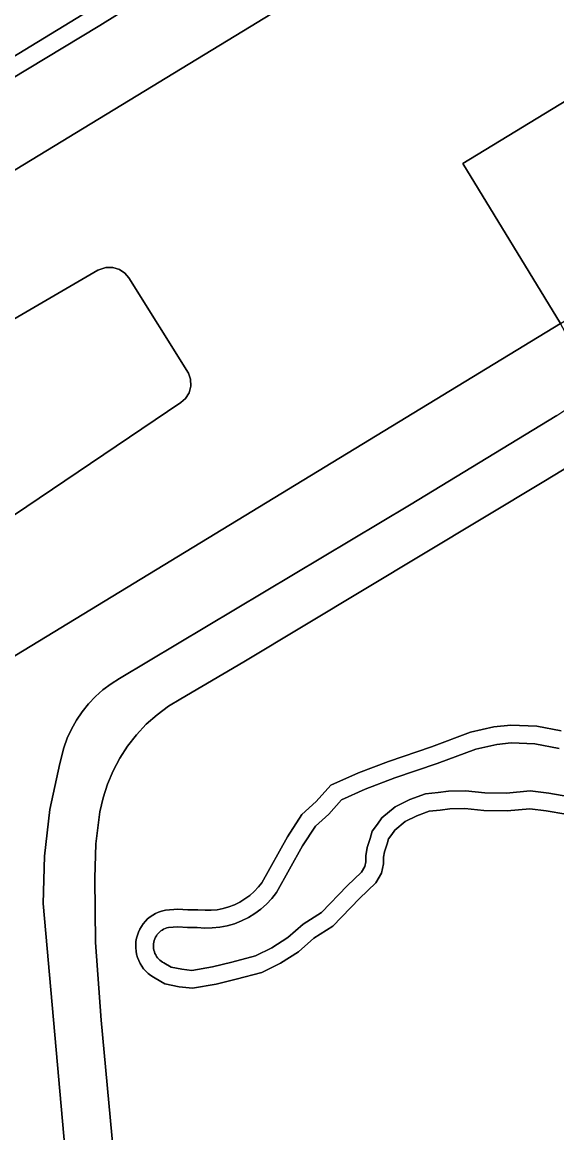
# Model space of a CAD drawing. Extents: x 158132 to 159664, y 385256 to 387218.
# Drawn here: x 158434.2 to 158472.6, y 386648.1 to 386727.8 of the extents above; entities that cross this region are included whole.
import ezdxf

# ---------------------------------------------------------------- set-up
doc = ezdxf.new("R2010")
doc.units = 0
for name, color, linetype in [('IMGEO_Erf', 7, 'Continuous'), ('IMGEO_Groenvoorziening', 7, 'Continuous'), ('IMGEO_Meer_plas_ven_vijver', 7, 'Continuous'), ('IMGEO_Oever', 7, 'Continuous'), ('IMGEO_Pand', 7, 'Continuous'), ('IMGEO_Rijbaan_lokaal_gesloten', 7, 'Continuous'), ('IMGEO_Voetpad_open', 7, 'Continuous'), ('IMGEO_Waterloop', 7, 'Continuous')]:
    doc.layers.add(name, color=color, linetype=linetype)

msp = doc.modelspace()

# ---------------------------------------------------------------- linework, layer by layer
at = {"layer": 'IMGEO_Erf'}
msp.add_lwpolyline([(158422.914, 386688.129), (158431.753, 386691.184), (158445.629, 386700.537), (158445.964, 386700.837), (158446.22, 386701.246), (158446.347, 386701.727), (158446.327, 386702.217), (158446.177, 386702.654), (158441.906, 386709.487), (158441.618, 386709.832), (158441.217, 386710.101), (158440.741, 386710.245), (158440.251, 386710.241), (158439.68, 386710.038), (158417.137, 386696.909), (158416.835, 386696.399), (158416.725, 386695.947), (158416.764, 386695.333), (158416.99, 386694.797), (158421.067, 386688.675), (158421.35, 386688.392), (158421.71, 386688.177), (158422.393, 386688.039)], close=True, dxfattribs=at)
at = {"layer": 'IMGEO_Groenvoorziening'}
for points in [[(158362.737, 386712.02), (158371.492, 386715.419), (158377.771, 386718.995), (158384.808, 386720.295), (158390.816, 386717.546), (158394.037, 386713.374), (158395.369, 386709.952), (158395.873, 386708.657), (158514.152, 386778.643), (158514.767, 386778.643), (158515.53, 386778.643), (158516.791, 386776.826), (158516.908, 386775.918), (158516.446, 386775.328), (158439.816, 386727.609), (158388.576, 386696.696), (158382.53, 386691.588), (158378.957, 386684.545), (158378.055, 386675.825), (158383.109, 386619.965)], [(158474.849, 386702.587), (158472.879, 386706.215), (158420.093, 386674.064), (158404.591, 386699.515), (158523.53, 386771.958), (158539.032, 386746.507), (158489.447, 386716.307), (158490.659, 386714.179)], [(158484.978, 386702.928), (158471.675, 386694.875), (158450.156, 386681.913), (158445.631, 386679.278), (158444.75, 386678.739), (158443.921, 386678.125), (158443.149, 386677.439), (158442.442, 386676.686), (158441.805, 386675.874), (158441.242, 386675.009), (158440.759, 386674.096), (158440.359, 386673.144), (158440.046, 386672.161), (158439.821, 386671.153), (158439.534, 386668.847), (158439.459, 386666.389), (158439.503, 386661.778), (158439.91, 386656.204), (158443.511, 386617.236)], [(158435.831, 386667.965), (158436.227, 386671.326), (158436.938, 386674.635), (158437.222, 386675.757), (158437.47, 386676.439), (158437.773, 386677.099), (158438.13, 386677.732), (158438.537, 386678.333), (158438.993, 386678.898), (158439.495, 386679.424), (158440.038, 386679.906), (158440.619, 386680.341), (158441.234, 386680.727), (158462.049, 386693.171), (158472.616, 386699.615)], [(158473.271, 386670.985), (158471.849, 386671.238), (158470.68, 386671.376), (158469.047, 386671.228), (158467.382, 386671.256), (158466.016, 386671.382), (158464.935, 386671.381), (158464.254, 386671.271), (158463.461, 386671.202), (158462.568, 386670.879), (158461.72, 386670.453), (158461.001, 386669.847), (158460.764, 386669.523), (158460.532, 386669.206), (158460.438, 386668.861), (158460.242, 386668.288), (158460.176, 386667.896), (158460.188, 386667.419), (158460.023, 386666.753), (158459.621, 386666.045), (158458.465, 386664.933), (158456.539, 386662.937), (158455.174, 386662.076), (158454.084, 386661.106), (158452.791, 386660.288), (158451.443, 386659.626), (158449.611, 386659.138), (158448.162, 386658.793), (158446.466, 386658.487), (158445.5, 386658.601), (158444.477, 386658.804), (158443.796, 386659.201), (158443.659, 386659.275), (158443.466, 386659.403), (158443.281, 386659.551), (158443.114, 386659.712), (158442.96, 386659.887), (158442.824, 386660.076), (158442.705, 386660.273), (158442.604, 386660.48), (158442.52, 386660.699), (158442.457, 386660.926), (158442.415, 386661.151), (158442.392, 386661.381), (158442.39, 386661.613), (158442.408, 386661.843), (158442.447, 386662.078), (158442.507, 386662.299), (158442.583, 386662.515), (158442.682, 386662.729), (158442.799, 386662.932), (158442.932, 386663.12), (158443.081, 386663.299), (158443.246, 386663.462), (158443.422, 386663.609), (158443.615, 386663.743), (158443.816, 386663.857), (158444.027, 386663.954), (158444.246, 386664.031), (158444.533, 386664.105), (158445.407, 386664.16), (158446.135, 386664.116), (158446.838, 386664.127), (158447.385, 386664.083), (158447.815, 386664.087), (158448.242, 386664.129), (158448.665, 386664.211), (158449.08, 386664.33), (158449.479, 386664.484), (158449.865, 386664.675), (158450.232, 386664.9), (158450.576, 386665.156), (158450.897, 386665.443), (158451.192, 386665.758), (158451.432, 386666.067), (158453.286, 386669.371), (158454.323, 386670.954), (158455.334, 386671.885), (158456.384, 386673.075), (158458.388, 386673.951), (158460.547, 386674.777), (158463.612, 386675.829), (158466.432, 386676.884), (158468.096, 386677.254), (158469.309, 386677.387), (158471.177, 386677.301), (158472.919, 386676.98)], [(158438.724, 386631.159), (158435.755, 386664.582), (158435.831, 386667.965)]]:
    msp.add_lwpolyline(points, dxfattribs=at)
msp.add_arc((158469.246, 386705.461), 6.748, 299.96112, 323.0843, dxfattribs=at)
at = {"layer": 'IMGEO_Meer_plas_ven_vijver'}
msp.add_lwpolyline([(158472.79, 386675.713), (158471.032, 386676.037), (158469.349, 386676.114), (158468.303, 386676), (158466.794, 386675.664), (158464.04, 386674.634), (158460.98, 386673.584), (158458.87, 386672.776), (158457.15, 386672.024), (158456.242, 386670.996), (158455.299, 386670.127), (158454.372, 386668.712), (158452.492, 386665.362), (158452.158, 386664.933), (158451.786, 386664.535), (158451.38, 386664.172), (158450.944, 386663.847), (158450.479, 386663.563), (158449.991, 386663.321), (158449.484, 386663.125), (158448.96, 386662.975), (158448.426, 386662.872), (158447.884, 386662.818), (158447.339, 386662.813), (158446.797, 386662.857), (158446.107, 386662.846), (158445.408, 386662.888), (158444.733, 386662.846), (158444.617, 386662.816), (158444.504, 386662.776), (158444.395, 386662.726), (158444.291, 386662.667), (158444.193, 386662.599), (158444.101, 386662.522), (158444.016, 386662.438), (158443.939, 386662.346), (158443.87, 386662.248), (158443.81, 386662.144), (158443.76, 386662.036), (158443.72, 386661.923), (158443.689, 386661.807), (158443.669, 386661.689), (158443.66, 386661.57), (158443.661, 386661.45), (158443.673, 386661.331), (158443.695, 386661.213), (158443.727, 386661.098), (158443.77, 386660.986), (158443.822, 386660.879), (158443.884, 386660.776), (158443.954, 386660.679), (158444.033, 386660.589), (158444.119, 386660.506), (158444.213, 386660.431), (158444.313, 386660.365), (158444.418, 386660.308), (158444.933, 386660.008), (158445.698, 386659.856), (158446.427, 386659.77), (158447.902, 386660.036), (158449.3, 386660.369), (158450.996, 386660.821), (158452.17, 386661.397), (158453.317, 386662.123), (158454.408, 386663.094), (158455.732, 386663.929), (158457.568, 386665.832), (158458.608, 386666.832), (158458.833, 386667.228), (158458.915, 386667.558), (158458.904, 386667.985), (158459.007, 386668.6), (158459.224, 386669.234), (158459.369, 386669.766), (158459.739, 386670.272), (158460.066, 386670.719), (158461.016, 386671.52), (158462.066, 386672.047), (158463.185, 386672.452), (158464.098, 386672.532), (158464.833, 386672.65), (158466.074, 386672.652), (158467.451, 386672.524), (158469, 386672.498), (158470.697, 386672.652), (158472.035, 386672.494), (158473.56, 386672.223)], dxfattribs=at)
at = {"layer": 'IMGEO_Oever'}
for points in [[(158395.873, 386708.657), (158396.6, 386706.787), (158394.615, 386701.798), (158388.576, 386696.696), (158439.816, 386727.609), (158516.446, 386775.328), (158516.908, 386775.918), (158516.791, 386776.826), (158515.53, 386778.643), (158514.767, 386778.643), (158514.152, 386778.643)], [(158514.746, 386778.267), (158516.446, 386775.958), (158399.89, 386704.807), (158400.725, 386709.185), (158417.595, 386718.705), (158456.025, 386742.248)]]:
    msp.add_lwpolyline(points, close=True, dxfattribs=at)
for points in [[(158472.919, 386676.98), (158471.177, 386677.301), (158469.309, 386677.387), (158468.096, 386677.254), (158466.432, 386676.884), (158463.612, 386675.829), (158460.547, 386674.777), (158458.388, 386673.951), (158456.384, 386673.075), (158455.334, 386671.885), (158454.323, 386670.954), (158453.286, 386669.371), (158451.432, 386666.067), (158451.192, 386665.758), (158450.897, 386665.443), (158450.576, 386665.156), (158450.232, 386664.9), (158449.865, 386664.675), (158449.479, 386664.484), (158449.08, 386664.33), (158448.665, 386664.211), (158448.242, 386664.129), (158447.815, 386664.087), (158447.385, 386664.083), (158446.838, 386664.127), (158446.135, 386664.116), (158445.407, 386664.16), (158444.533, 386664.105), (158444.246, 386664.031), (158444.027, 386663.954), (158443.816, 386663.857), (158443.615, 386663.743), (158443.422, 386663.609), (158443.246, 386663.462), (158443.081, 386663.299), (158442.932, 386663.12), (158442.799, 386662.932), (158442.682, 386662.729), (158442.583, 386662.515), (158442.507, 386662.299), (158442.447, 386662.078), (158442.408, 386661.843), (158442.39, 386661.613), (158442.392, 386661.381), (158442.415, 386661.151), (158442.457, 386660.926), (158442.52, 386660.699), (158442.604, 386660.48), (158442.705, 386660.273), (158442.824, 386660.076), (158442.96, 386659.887), (158443.114, 386659.712), (158443.281, 386659.551), (158443.466, 386659.403), (158443.659, 386659.275), (158443.796, 386659.201), (158444.477, 386658.804), (158445.5, 386658.601), (158446.466, 386658.487), (158448.162, 386658.793), (158449.611, 386659.138), (158451.443, 386659.626), (158452.791, 386660.288), (158454.084, 386661.106), (158455.174, 386662.076), (158456.539, 386662.937), (158458.465, 386664.933), (158459.621, 386666.045), (158460.023, 386666.753), (158460.188, 386667.419), (158460.176, 386667.896), (158460.242, 386668.288), (158460.438, 386668.861), (158460.532, 386669.206), (158460.764, 386669.523), (158461.001, 386669.847), (158461.72, 386670.453), (158462.568, 386670.879), (158463.461, 386671.202), (158464.254, 386671.271), (158464.935, 386671.381), (158466.016, 386671.382), (158467.382, 386671.256), (158469.047, 386671.228), (158470.68, 386671.376), (158471.849, 386671.238), (158473.271, 386670.985)], [(158473.56, 386672.223), (158472.035, 386672.494), (158470.697, 386672.652), (158469, 386672.498), (158467.451, 386672.524), (158466.074, 386672.652), (158464.833, 386672.65), (158464.098, 386672.532), (158463.185, 386672.452), (158462.066, 386672.047), (158461.016, 386671.52), (158460.066, 386670.719), (158459.739, 386670.272), (158459.369, 386669.766), (158459.224, 386669.234), (158459.007, 386668.6), (158458.904, 386667.985), (158458.915, 386667.558), (158458.833, 386667.228), (158458.608, 386666.832), (158457.568, 386665.832), (158455.732, 386663.929), (158454.408, 386663.094), (158453.317, 386662.123), (158452.17, 386661.397), (158450.996, 386660.821), (158449.3, 386660.369), (158447.902, 386660.036), (158446.427, 386659.77), (158445.698, 386659.856), (158444.933, 386660.008), (158444.418, 386660.308), (158444.313, 386660.365), (158444.213, 386660.431), (158444.119, 386660.506), (158444.033, 386660.589), (158443.954, 386660.679), (158443.884, 386660.776), (158443.822, 386660.879), (158443.77, 386660.986), (158443.727, 386661.098), (158443.695, 386661.213), (158443.673, 386661.331), (158443.661, 386661.45), (158443.66, 386661.57), (158443.669, 386661.689), (158443.689, 386661.807), (158443.72, 386661.923), (158443.76, 386662.036), (158443.81, 386662.144), (158443.87, 386662.248), (158443.939, 386662.346), (158444.016, 386662.438), (158444.101, 386662.522), (158444.193, 386662.599), (158444.291, 386662.667), (158444.395, 386662.726), (158444.504, 386662.776), (158444.617, 386662.816), (158444.733, 386662.846), (158445.408, 386662.888), (158446.107, 386662.846), (158446.797, 386662.857), (158447.339, 386662.813), (158447.884, 386662.818), (158448.426, 386662.872), (158448.96, 386662.975), (158449.484, 386663.125), (158449.991, 386663.321), (158450.479, 386663.563), (158450.944, 386663.847), (158451.38, 386664.172), (158451.786, 386664.535), (158452.158, 386664.933), (158452.492, 386665.362), (158454.372, 386668.712), (158455.299, 386670.127), (158456.242, 386670.996), (158457.15, 386672.024), (158458.87, 386672.776), (158460.98, 386673.584), (158464.04, 386674.634), (158466.794, 386675.664), (158468.303, 386676), (158469.349, 386676.114), (158471.032, 386676.037), (158472.79, 386675.713)]]:
    msp.add_lwpolyline(points, dxfattribs=at)
at = {"layer": 'IMGEO_Pand'}
for points in [[(158472.879, 386706.215), (158465.883, 386717.702), (158482.451, 386727.794), (158489.447, 386716.307), (158539.032, 386746.507), (158523.53, 386771.958), (158404.591, 386699.515), (158420.093, 386674.064)], [(158431.753, 386691.184), (158422.914, 386688.129), (158422.393, 386688.039), (158421.71, 386688.177), (158421.35, 386688.392), (158421.067, 386688.675), (158416.99, 386694.797), (158416.764, 386695.333), (158416.725, 386695.947), (158416.835, 386696.399), (158417.137, 386696.909), (158439.68, 386710.038), (158440.251, 386710.241), (158440.741, 386710.245), (158441.217, 386710.101), (158441.618, 386709.832), (158441.906, 386709.487), (158446.177, 386702.654), (158446.327, 386702.217), (158446.347, 386701.727), (158446.22, 386701.246), (158445.964, 386700.837), (158445.629, 386700.537)]]:
    msp.add_lwpolyline(points, close=True, dxfattribs=at)
at = {"layer": 'IMGEO_Rijbaan_lokaal_gesloten'}
for points in [[(158443.511, 386617.236), (158439.91, 386656.204), (158439.503, 386661.778), (158439.459, 386666.389), (158439.534, 386668.847), (158439.821, 386671.153), (158440.046, 386672.161), (158440.359, 386673.144), (158440.759, 386674.096), (158441.242, 386675.009), (158441.805, 386675.874), (158442.442, 386676.686), (158443.149, 386677.439), (158443.921, 386678.125), (158444.75, 386678.739), (158445.631, 386679.278), (158450.156, 386681.913), (158471.675, 386694.875), (158484.978, 386702.928), (158486.387, 386703.781), (158512.239, 386719.43), (158513.91, 386720.335), (158515.651, 386721.097), (158517.449, 386721.711)], [(158472.616, 386699.615), (158462.049, 386693.171), (158441.234, 386680.727), (158440.619, 386680.341), (158440.038, 386679.906), (158439.495, 386679.424), (158438.993, 386678.898), (158438.537, 386678.333), (158438.13, 386677.732), (158437.773, 386677.099), (158437.47, 386676.439), (158437.222, 386675.757), (158436.938, 386674.635), (158436.227, 386671.326), (158435.831, 386667.965), (158435.755, 386664.582), (158438.724, 386631.159)]]:
    msp.add_lwpolyline(points, dxfattribs=at)
msp.add_arc((158469.246, 386705.461), 6.748, 299.96112, 323.0843, dxfattribs=at)
at = {"layer": 'IMGEO_Voetpad_open'}
msp.add_lwpolyline([(158472.879, 386706.215), (158489.447, 386716.307), (158482.451, 386727.794), (158465.883, 386717.702)], close=True, dxfattribs=at)
at = {"layer": 'IMGEO_Waterloop'}
msp.add_lwpolyline([(158516.446, 386775.958), (158514.746, 386778.267), (158456.025, 386742.248), (158417.595, 386718.705), (158400.725, 386709.185), (158399.89, 386704.807)], close=True, dxfattribs=at)

doc.saveas('drawing.dxf')
